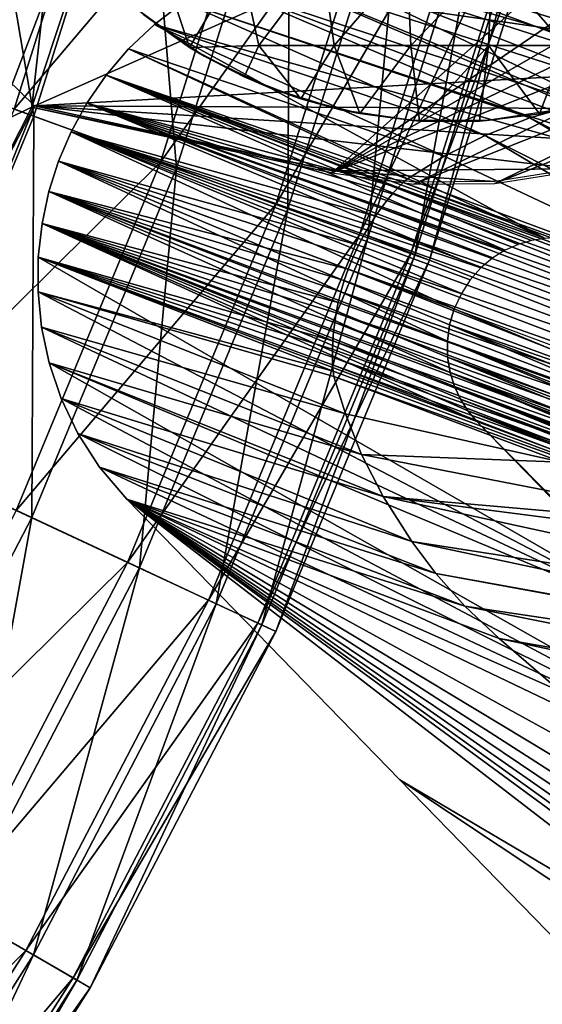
# Model space of a CAD drawing. Header units: millimetres. Extents: x -208 to -25, y 23 to 205.
# Tile 271 of 635: x -90.99 to -87.58, y 98.67 to 105.09. Entities that reach past the tile are written whole.
import ezdxf

# ---------------------------------------------------------------- set-up
doc = ezdxf.new("R2010")
doc.units = ezdxf.units.MM
doc.header["$LTSCALE"] = 65.185185
for name, color, linetype in [('130', 7, 'CONTINUOUS'), ('14', 7, 'CONTINUOUS'), ('16', 7, 'CONTINUOUS'), ('17', 7, 'CONTINUOUS'), ('222', 7, 'CONTINUOUS'), ('245', 7, 'CONTINUOUS'), ('25', 7, 'CONTINUOUS'), ('28', 7, 'CONTINUOUS'), ('283', 7, 'CONTINUOUS'), ('317', 7, 'CONTINUOUS'), ('318', 7, 'CONTINUOUS'), ('354', 7, 'CONTINUOUS'), ('438', 7, 'CONTINUOUS'), ('514', 7, 'CONTINUOUS'), ('515', 7, 'CONTINUOUS'), ('522', 7, 'CONTINUOUS'), ('73', 7, 'CONTINUOUS'), ('84', 7, 'CONTINUOUS')]:
    doc.layers.add(name, color=color, linetype=linetype)

msp = doc.modelspace()

# ---------------------------------------------------------------- linework, layer by layer
at = {"layer": '130', "linetype": 'CONTINUOUS'}
for points in [[(-86.414, 105.7557, -164.0611), (-83.8442, 103.9754, -168.76), (-88.9575, 105.5407, -160.266), (-86.414, 105.7557, -164.0611)], [(-89.2288, 105.4989, -159.8724), (-85.7234, 103.8168, -165.9852), (-89.48, 105.4251, -159.5253), (-89.2288, 105.4989, -159.8724)], [(-88.9575, 105.5407, -160.266), (-83.8442, 103.9754, -168.76), (-89.2288, 105.4989, -159.8724), (-88.9575, 105.5407, -160.266)], [(-83.8442, 103.9754, -168.76), (-85.7234, 103.8168, -165.9852), (-89.2288, 105.4989, -159.8724), (-83.8442, 103.9754, -168.76)], [(-89.48, 105.4251, -159.5253), (-85.7234, 103.8168, -165.9852), (-89.7111, 105.3243, -159.2227), (-89.48, 105.4251, -159.5253)], [(-89.7111, 105.3243, -159.2227), (-85.7234, 103.8168, -165.9852), (-89.9222, 105.2002, -158.9633), (-89.7111, 105.3243, -159.2227)], [(-89.9222, 105.2002, -158.9633), (-85.7234, 103.8168, -165.9852), (-90.1123, 105.0565, -158.747), (-89.9222, 105.2002, -158.9633)], [(-90.1123, 105.0565, -158.747), (-87.5639, 103.6617, -163.2928), (-90.2809, 104.8969, -158.5736), (-90.1123, 105.0565, -158.747)], [(-85.7234, 103.8168, -165.9852), (-87.5639, 103.6617, -163.2928), (-90.1123, 105.0565, -158.747), (-85.7234, 103.8168, -165.9852)], [(-90.2809, 104.8969, -158.5736), (-87.5639, 103.6617, -163.2928), (-90.4274, 104.7249, -158.442), (-90.2809, 104.8969, -158.5736)], [(-90.4274, 104.7249, -158.442), (-87.8243, 103.5854, -162.943), (-90.5516, 104.544, -158.3511), (-90.4274, 104.7249, -158.442)], [(-87.7404, 103.6226, -163.0489), (-87.8243, 103.5854, -162.943), (-90.4274, 104.7249, -158.442), (-87.7404, 103.6226, -163.0489)], [(-87.6537, 103.6482, -163.1653), (-87.7404, 103.6226, -163.0489), (-90.4274, 104.7249, -158.442), (-87.6537, 103.6482, -163.1653)], [(-87.5639, 103.6617, -163.2928), (-87.6537, 103.6482, -163.1653), (-90.4274, 104.7249, -158.442), (-87.5639, 103.6617, -163.2928)], [(-90.5516, 104.544, -158.3511), (-87.9823, 103.4699, -162.7686), (-90.6548, 104.356, -158.298), (-90.5516, 104.544, -158.3511)], [(-87.9046, 103.5351, -162.8497), (-87.9823, 103.4699, -162.7686), (-90.5516, 104.544, -158.3511), (-87.9046, 103.5351, -162.8497)], [(-87.8243, 103.5854, -162.943), (-87.9046, 103.5351, -162.8497), (-90.5516, 104.544, -158.3511), (-87.8243, 103.5854, -162.943)], [(-88.1573, 103.2035, -162.6536), (-90.7364, 104.1655, -158.2812), (-90.6548, 104.356, -158.298), (-88.1573, 103.2035, -162.6536)], [(-88.1103, 103.3035, -162.6683), (-88.1573, 103.2035, -162.6536), (-90.6548, 104.356, -158.298), (-88.1103, 103.3035, -162.6683)], [(-88.0526, 103.3921, -162.7059), (-88.1103, 103.3035, -162.6683), (-90.6548, 104.356, -158.298), (-88.0526, 103.3921, -162.7059)], [(-87.9823, 103.4699, -162.7686), (-88.0526, 103.3921, -162.7059), (-90.6548, 104.356, -158.298), (-87.9823, 103.4699, -162.7686)], [(-90.7996, 103.9679, -158.2981), (-90.7364, 104.1655, -158.2812), (-88.2017, 102.9922, -162.706), (-90.7996, 103.9679, -158.2981)], [(-90.7364, 104.1655, -158.2812), (-88.1573, 103.2035, -162.6536), (-88.1877, 103.0983, -162.6684), (-90.7364, 104.1655, -158.2812)], [(-90.7364, 104.1655, -158.2812), (-88.1877, 103.0983, -162.6684), (-88.2017, 102.9922, -162.706), (-90.7364, 104.1655, -158.2812)], [(-90.8447, 103.7581, -158.3512), (-90.7996, 103.9679, -158.2981), (-88.1836, 102.7871, -162.8499), (-90.8447, 103.7581, -158.3512)], [(-90.7996, 103.9679, -158.2981), (-88.2017, 102.9922, -162.706), (-88.1999, 102.8871, -162.7688), (-90.7996, 103.9679, -158.2981)], [(-90.7996, 103.9679, -158.2981), (-88.1999, 102.8871, -162.7688), (-88.1836, 102.7871, -162.8499), (-90.7996, 103.9679, -158.2981)], [(-90.8692, 103.5401, -158.4422), (-90.8447, 103.7581, -158.3512), (-88.009, 102.4686, -163.2928), (-90.8692, 103.5401, -158.4422)], [(-90.8447, 103.7581, -158.3512), (-88.1836, 102.7871, -162.8499), (-88.1553, 102.6965, -162.9431), (-90.8447, 103.7581, -158.3512)], [(-90.8447, 103.7581, -158.3512), (-88.1553, 102.6965, -162.9431), (-88.1164, 102.6134, -163.0488), (-90.8447, 103.7581, -158.3512)], [(-90.8447, 103.7581, -158.3512), (-88.1164, 102.6134, -163.0488), (-88.0671, 102.5368, -163.1652), (-90.8447, 103.7581, -158.3512)], [(-90.8447, 103.7581, -158.3512), (-88.0671, 102.5368, -163.1652), (-88.009, 102.4686, -163.2928), (-90.8447, 103.7581, -158.3512)], [(-90.8711, 103.3142, -158.5738), (-90.8692, 103.5401, -158.4422), (-86.7197, 101.1459, -165.9852), (-90.8711, 103.3142, -158.5738)], [(-90.8692, 103.5401, -158.4422), (-88.009, 102.4686, -163.2928), (-86.7197, 101.1459, -165.9852), (-90.8692, 103.5401, -158.4422)], [(-90.8483, 103.0832, -158.7472), (-90.8711, 103.3142, -158.5738), (-86.7197, 101.1459, -165.9852), (-90.8483, 103.0832, -158.7472)], [(-90.7987, 102.8502, -158.9635), (-90.8483, 103.0832, -158.7472), (-86.7197, 101.1459, -165.9852), (-90.7987, 102.8502, -158.9635)], [(-90.7204, 102.6182, -159.2229), (-90.7987, 102.8502, -158.9635), (-85.4034, 99.7953, -168.76), (-90.7204, 102.6182, -159.2229)], [(-85.4034, 99.7953, -168.76), (-90.7987, 102.8502, -158.9635), (-86.7197, 101.1459, -165.9852), (-85.4034, 99.7953, -168.76)], [(-90.6119, 102.3908, -159.5254), (-90.7204, 102.6182, -159.2229), (-85.4034, 99.7953, -168.76), (-90.6119, 102.3908, -159.5254)], [(-90.4704, 102.1705, -159.8725), (-90.6119, 102.3908, -159.5254), (-85.4034, 99.7953, -168.76), (-90.4704, 102.1705, -159.8725)], [(-90.2927, 101.9613, -160.266), (-90.4704, 102.1705, -159.8725), (-85.4034, 99.7953, -168.76), (-90.2927, 101.9613, -160.266)], [(-85.9566, 98.6248, -168.76), (-90.2927, 101.9613, -160.266), (-85.4034, 99.7953, -168.76), (-85.9566, 98.6248, -168.76)], [(-90.2927, 101.9613, -160.266), (-85.9566, 98.6248, -168.76), (-88.5115, 100.133, -164.0611), (-90.2927, 101.9613, -160.266)], [(-85.9566, 98.6248, -168.76), (-86.6798, 98.2525, -168.0037), (-88.5115, 100.133, -164.0611), (-85.9566, 98.6248, -168.76)]]:
    msp.add_3dface(points, dxfattribs=at)
at = {"layer": '14', "linetype": 'CONTINUOUS'}
for points in [[(-90.9124, 104.5159, -166.26), (-90.4233, 105.9989, -166.26), (-90.8356, 105.2021, -148.76), (-90.9124, 104.5159, -166.26)], [(-91.6624, 103.0395, -148.76), (-90.9124, 104.5159, -166.26), (-90.8356, 105.2021, -148.76), (-91.6624, 103.0395, -148.76)], [(-91.7094, 102.5236, -167.76), (-90.895, 104.5255, -167.76), (-91.6624, 103.0395, -148.76), (-91.7094, 102.5236, -167.76)], [(-90.895, 104.5255, -167.76), (-90.9124, 104.5159, -166.26), (-91.6624, 103.0395, -148.76), (-90.895, 104.5255, -167.76)]]:
    msp.add_3dface(points, dxfattribs=at)
at = {"layer": '16', "linetype": 'CONTINUOUS'}
for points in [[(-84.7464, 106.5168, -166.26), (-84.621, 107.0357, -166.26), (-88.9544, 104.0899, -166.26), (-84.7464, 106.5168, -166.26)], [(-88.9544, 104.0899, -166.26), (-84.621, 107.0357, -166.26), (-86.0941, 106.6536, -166.26), (-88.9544, 104.0899, -166.26)], [(-90.4233, 105.9989, -166.26), (-90.9124, 104.5159, -166.26), (-86.0941, 106.6536, -166.26), (-90.4233, 105.9989, -166.26)], [(-90.9124, 104.5159, -166.26), (-88.9544, 104.0899, -166.26), (-86.0941, 106.6536, -166.26), (-90.9124, 104.5159, -166.26)], [(-84.9445, 106.0258, -166.26), (-84.7464, 106.5168, -166.26), (-88.9544, 104.0899, -166.26), (-84.9445, 106.0258, -166.26)], [(-85.2149, 105.5656, -166.26), (-84.9445, 106.0258, -166.26), (-88.9544, 104.0899, -166.26), (-85.2149, 105.5656, -166.26)], [(-88.4204, 104.0155, -166.26), (-85.2149, 105.5656, -166.26), (-88.9544, 104.0899, -166.26), (-88.4204, 104.0155, -166.26)], [(-85.5469, 105.1536, -166.26), (-85.2149, 105.5656, -166.26), (-88.4204, 104.0155, -166.26), (-85.5469, 105.1536, -166.26)], [(-87.8919, 104.0194, -166.26), (-85.5469, 105.1536, -166.26), (-88.4204, 104.0155, -166.26), (-87.8919, 104.0194, -166.26)], [(-85.9392, 104.7915, -166.26), (-85.5469, 105.1536, -166.26), (-87.8919, 104.0194, -166.26), (-85.9392, 104.7915, -166.26)], [(-87.364, 104.1027, -166.26), (-85.9392, 104.7915, -166.26), (-87.8919, 104.0194, -166.26), (-87.364, 104.1027, -166.26)]]:
    msp.add_3dface(points, dxfattribs=at)
at = {"layer": '17', "linetype": 'CONTINUOUS'}
for points in [[(-90.9124, 104.5159, -166.26), (-90.895, 104.5255, -167.76), (-88.9516, 104.1027, -167.76), (-90.9124, 104.5159, -166.26)], [(-88.9544, 104.0899, -166.26), (-90.9124, 104.5159, -166.26), (-88.9516, 104.1027, -167.76), (-88.9544, 104.0899, -166.26)]]:
    msp.add_3dface(points, dxfattribs=at)
at = {"layer": '222', "linetype": 'CONTINUOUS'}
for points in [[(-88.9409, 102.7623, -60.3613), (-88.8662, 102.5173, -56.8887), (-87.4544, 102.2033, -56.1504), (-88.9409, 102.7623, -60.3613)], [(-88.8662, 102.5173, -56.8887), (-88.761, 102.2535, -53.2142), (-87.4544, 102.2033, -56.1504), (-88.8662, 102.5173, -56.8887)], [(-88.761, 102.2535, -53.2142), (-88.6203, 101.9797, -49.3176), (-86.312, 101.7769, -52.999), (-88.761, 102.2535, -53.2142)], [(-87.4544, 102.2033, -56.1504), (-88.761, 102.2535, -53.2142), (-86.312, 101.7769, -52.999), (-87.4544, 102.2033, -56.1504)], [(-88.6203, 101.9797, -49.3176), (-88.4343, 101.6868, -45.2597), (-84.3691, 101.055, -47.7426), (-88.6203, 101.9797, -49.3176)], [(-86.312, 101.7769, -52.999), (-88.6203, 101.9797, -49.3176), (-85.9252, 101.633, -51.9442), (-86.312, 101.7769, -52.999)], [(-85.9252, 101.633, -51.9442), (-88.6203, 101.9797, -49.3176), (-84.3691, 101.055, -47.7426), (-85.9252, 101.633, -51.9442)], [(-88.4343, 101.6868, -45.2597), (-88.2762, 101.4774, -42.5008), (-82.9094, 100.5118, -43.8153), (-88.4343, 101.6868, -45.2597)], [(-84.3691, 101.055, -47.7426), (-88.4343, 101.6868, -45.2597), (-82.9094, 100.5118, -43.8153), (-84.3691, 101.055, -47.7426)], [(-88.2762, 101.4774, -42.5008), (-88.0868, 101.2649, -39.6884), (-82.8283, 100.4815, -43.5966), (-88.2762, 101.4774, -42.5008)], [(-82.9094, 100.5118, -43.8153), (-88.2762, 101.4774, -42.5008), (-82.8283, 100.4815, -43.5966), (-82.9094, 100.5118, -43.8153)], [(-88.0868, 101.2649, -39.6884), (-87.863, 101.0549, -36.8206), (-81.2947, 99.9081, -39.4552), (-88.0868, 101.2649, -39.6884)], [(-82.8283, 100.4815, -43.5966), (-88.0868, 101.2649, -39.6884), (-81.2947, 99.9081, -39.4552), (-82.8283, 100.4815, -43.5966)], [(-87.863, 101.0549, -36.8206), (-87.2067, 100.4875, -29.6216), (-79.6963, 99.3108, -35.1659), (-87.863, 101.0549, -36.8206)], [(-81.2947, 99.9081, -39.4552), (-87.863, 101.0549, -36.8206), (-79.6963, 99.3108, -35.1659), (-81.2947, 99.9081, -39.4552)]]:
    msp.add_3dface(points, dxfattribs=at)
at = {"layer": '245', "linetype": 'CONTINUOUS'}
for points in [[(-88.489, 104.0257, -60.7016), (-88.5224, 103.9927, -61.0013), (-85.7173, 102.989, -53.0336), (-88.489, 104.0257, -60.7016)], [(-88.4605, 104.05, -60.3613), (-88.489, 104.0257, -60.7016), (-85.8316, 103.0747, -52.9999), (-88.4605, 104.05, -60.3613)], [(-85.8316, 103.0747, -52.9999), (-88.489, 104.0257, -60.7016), (-85.7173, 102.989, -53.0336), (-85.8316, 103.0747, -52.9999)], [(-88.5224, 103.9927, -61.0013), (-88.5587, 103.953, -61.2658), (-85.6388, 102.8955, -53.075), (-88.5224, 103.9927, -61.0013)], [(-85.7173, 102.989, -53.0336), (-88.5224, 103.9927, -61.0013), (-85.6388, 102.8955, -53.075), (-85.7173, 102.989, -53.0336)], [(-88.596, 103.9082, -61.4992), (-88.6336, 103.8592, -61.7043), (-85.578, 102.7871, -53.1119), (-88.596, 103.9082, -61.4992)], [(-88.5587, 103.953, -61.2658), (-88.596, 103.9082, -61.4992), (-85.578, 102.7871, -53.1119), (-88.5587, 103.953, -61.2658)], [(-85.6388, 102.8955, -53.075), (-88.5587, 103.953, -61.2658), (-85.578, 102.7871, -53.1119), (-85.6388, 102.8955, -53.075)], [(-88.6336, 103.8592, -61.7043), (-88.671, 103.8062, -61.8832), (-85.5359, 102.6683, -53.1434), (-88.6336, 103.8592, -61.7043)], [(-85.578, 102.7871, -53.1119), (-88.6336, 103.8592, -61.7043), (-85.5359, 102.6683, -53.1434), (-85.578, 102.7871, -53.1119)], [(-88.671, 103.8062, -61.8832), (-88.7078, 103.749, -62.0371), (-85.5359, 102.6683, -53.1434), (-88.671, 103.8062, -61.8832)], [(-88.7078, 103.749, -62.0371), (-88.7443, 103.6867, -62.166), (-85.5138, 102.5432, -53.1685), (-88.7078, 103.749, -62.0371)], [(-85.5359, 102.6683, -53.1434), (-88.7078, 103.749, -62.0371), (-85.5138, 102.5432, -53.1685), (-85.5359, 102.6683, -53.1434)], [(-88.7443, 103.6867, -62.166), (-88.7808, 103.6172, -62.2688), (-85.5126, 102.4163, -53.1862), (-88.7443, 103.6867, -62.166)], [(-85.5138, 102.5432, -53.1685), (-88.7443, 103.6867, -62.166), (-85.5126, 102.4163, -53.1862), (-85.5138, 102.5432, -53.1685)], [(-88.7808, 103.6172, -62.2688), (-88.8159, 103.5418, -62.3346), (-85.5126, 102.4163, -53.1862), (-88.7808, 103.6172, -62.2688)], [(-88.8159, 103.5418, -62.3346), (-88.8488, 103.4614, -62.3811), (-85.5336, 102.2918, -53.1956), (-88.8159, 103.5418, -62.3346)], [(-85.5126, 102.4163, -53.1862), (-88.8159, 103.5418, -62.3346), (-85.5336, 102.2918, -53.1956), (-85.5126, 102.4163, -53.1862)], [(-88.8488, 103.4614, -62.3811), (-88.8738, 103.3877, -62.3392), (-85.5775, 102.1739, -53.1956), (-88.8488, 103.4614, -62.3811)], [(-85.5336, 102.2918, -53.1956), (-88.8488, 103.4614, -62.3811), (-85.5775, 102.1739, -53.1956), (-85.5336, 102.2918, -53.1956)], [(-88.8738, 103.3877, -62.3392), (-88.8956, 103.3139, -62.2844), (-85.5775, 102.1739, -53.1956), (-88.8738, 103.3877, -62.3392)], [(-88.8956, 103.3139, -62.2844), (-88.913, 103.2429, -62.1969), (-85.6433, 102.0661, -53.1862), (-88.8956, 103.3139, -62.2844)], [(-85.5775, 102.1739, -53.1956), (-88.8956, 103.3139, -62.2844), (-85.6433, 102.0661, -53.1862), (-85.5775, 102.1739, -53.1956)], [(-88.913, 103.2429, -62.1969), (-88.9264, 103.1765, -62.086), (-85.6433, 102.0661, -53.1862), (-88.913, 103.2429, -62.1969)], [(-88.9264, 103.1765, -62.086), (-88.9364, 103.1135, -61.9538), (-85.7273, 101.971, -53.1685), (-88.9264, 103.1765, -62.086)], [(-85.6433, 102.0661, -53.1862), (-88.9264, 103.1765, -62.086), (-85.7273, 101.971, -53.1685), (-85.6433, 102.0661, -53.1862)], [(-88.9364, 103.1135, -61.9538), (-88.9437, 103.0531, -61.8007), (-85.8259, 101.891, -53.1434), (-88.9364, 103.1135, -61.9538)], [(-85.7273, 101.971, -53.1685), (-88.9364, 103.1135, -61.9538), (-85.8259, 101.891, -53.1434), (-85.7273, 101.971, -53.1685)], [(-88.9485, 102.995, -61.6262), (-88.951, 102.9394, -61.429), (-85.9355, 101.8287, -53.1119), (-88.9485, 102.995, -61.6262)], [(-88.9437, 103.0531, -61.8007), (-88.9485, 102.995, -61.6262), (-85.8259, 101.891, -53.1434), (-88.9437, 103.0531, -61.8007)], [(-85.8259, 101.891, -53.1434), (-88.9485, 102.995, -61.6262), (-85.9355, 101.8287, -53.1119), (-85.8259, 101.891, -53.1434)], [(-88.951, 102.9394, -61.429), (-88.9514, 102.8868, -61.207), (-85.9355, 101.8287, -53.1119), (-88.951, 102.9394, -61.429)], [(-88.9514, 102.8868, -61.207), (-88.9497, 102.8383, -60.9575), (-86.0525, 101.7867, -53.0749), (-88.9514, 102.8868, -61.207)], [(-85.9355, 101.8287, -53.1119), (-88.9514, 102.8868, -61.207), (-86.0525, 101.7867, -53.0749), (-85.9355, 101.8287, -53.1119)], [(-88.9497, 102.8383, -60.9575), (-88.9461, 102.7961, -60.677), (-86.1731, 101.7675, -53.0335), (-88.9497, 102.8383, -60.9575)], [(-86.0525, 101.7867, -53.0749), (-88.9497, 102.8383, -60.9575), (-86.1731, 101.7675, -53.0335), (-86.0525, 101.7867, -53.0749)], [(-88.9461, 102.7961, -60.677), (-88.9409, 102.7623, -60.3613), (-86.1731, 101.7675, -53.0335), (-88.9461, 102.7961, -60.677)], [(-88.9409, 102.7623, -60.3613), (-87.4544, 102.2033, -56.1504), (-86.1731, 101.7675, -53.0335), (-88.9409, 102.7623, -60.3613)]]:
    msp.add_3dface(points, dxfattribs=at)
at = {"layer": '25', "linetype": 'CONTINUOUS'}
for points in [[(-92.0811, 105.6846, -167.76), (-90.895, 104.5255, -167.76), (-92.8901, 103.5616, -167.76), (-92.0811, 105.6846, -167.76)], [(-90.895, 104.5255, -167.76), (-92.0811, 105.6846, -167.76), (-85.9472, 104.8018, -167.76), (-90.895, 104.5255, -167.76)], [(-85.9472, 104.8018, -167.76), (-92.0811, 105.6846, -167.76), (-85.5564, 105.1626, -167.76), (-85.9472, 104.8018, -167.76)], [(-86.3833, 104.505, -167.76), (-90.895, 104.5255, -167.76), (-85.9472, 104.8018, -167.76), (-86.3833, 104.505, -167.76)], [(-90.895, 104.5255, -167.76), (-91.7094, 102.5236, -167.76), (-92.8901, 103.5616, -167.76), (-90.895, 104.5255, -167.76)], [(-88.9516, 104.1027, -167.76), (-90.895, 104.5255, -167.76), (-87.3669, 104.1154, -167.76), (-88.9516, 104.1027, -167.76)], [(-87.3669, 104.1154, -167.76), (-90.895, 104.5255, -167.76), (-86.862, 104.273, -167.76), (-87.3669, 104.1154, -167.76)], [(-86.862, 104.273, -167.76), (-90.895, 104.5255, -167.76), (-86.3833, 104.505, -167.76), (-86.862, 104.273, -167.76)], [(-87.8929, 104.0325, -167.76), (-88.9516, 104.1027, -167.76), (-87.3669, 104.1154, -167.76), (-87.8929, 104.0325, -167.76)], [(-88.4195, 104.0286, -167.76), (-88.9516, 104.1027, -167.76), (-87.8929, 104.0325, -167.76), (-88.4195, 104.0286, -167.76)]]:
    msp.add_3dface(points, dxfattribs=at)
at = {"layer": '28', "linetype": 'CONTINUOUS'}
for points in [[(-99.3954, 103.9528, -148.76), (-90.8356, 105.2021, -148.76), (-98.5447, 105.6107, -148.76), (-99.3954, 103.9528, -148.76)], [(-91.6624, 103.0395, -148.76), (-90.8356, 105.2021, -148.76), (-99.3954, 103.9528, -148.76), (-91.6624, 103.0395, -148.76)]]:
    msp.add_3dface(points, dxfattribs=at)
at = {"layer": '283', "linetype": 'CONTINUOUS'}
for points in [[(-80.4699, 94.8614, -168.76), (-88.009, 102.4686, -163.2928), (-86.2948, 101.8291, -76.2031), (-80.4699, 94.8614, -168.76)], [(-88.009, 102.4686, -163.2928), (-80.4699, 94.8614, -168.76), (-86.7197, 101.1459, -165.9852), (-88.009, 102.4686, -163.2928)]]:
    msp.add_3dface(points, dxfattribs=at)
at = {"layer": '317', "linetype": 'CONTINUOUS'}
msp.add_3dface([(-86.414, 105.7557, -164.0611), (-88.9575, 105.5407, -160.266), (-86.5278, 104.6343, -36.8197), (-86.414, 105.7557, -164.0611)], dxfattribs=at)
at = {"layer": '318', "linetype": 'CONTINUOUS'}
for points in [[(-89.2288, 105.4989, -159.8724), (-89.48, 105.4251, -159.5253), (-86.9525, 104.6096, -40.8153), (-89.2288, 105.4989, -159.8724)], [(-88.9575, 105.5407, -160.266), (-89.2288, 105.4989, -159.8724), (-86.5278, 104.6343, -36.8197), (-88.9575, 105.5407, -160.266)], [(-86.5278, 104.6343, -36.8197), (-89.2288, 105.4989, -159.8724), (-86.9525, 104.6096, -40.8153), (-86.5278, 104.6343, -36.8197)], [(-89.48, 105.4251, -159.5253), (-89.7111, 105.3243, -159.2227), (-87.3331, 104.5407, -44.7947), (-89.48, 105.4251, -159.5253)], [(-86.9525, 104.6096, -40.8153), (-89.48, 105.4251, -159.5253), (-87.3331, 104.5407, -44.7947), (-86.9525, 104.6096, -40.8153)], [(-89.7111, 105.3243, -159.2227), (-89.9222, 105.2002, -158.9633), (-87.6629, 104.4464, -48.7728), (-89.7111, 105.3243, -159.2227)], [(-87.3331, 104.5407, -44.7947), (-89.7111, 105.3243, -159.2227), (-87.6629, 104.4464, -48.7728), (-87.3331, 104.5407, -44.7947)], [(-89.9222, 105.2002, -158.9633), (-90.1123, 105.0565, -158.747), (-87.9556, 104.3328, -52.7105), (-89.9222, 105.2002, -158.9633)], [(-87.6629, 104.4464, -48.7728), (-89.9222, 105.2002, -158.9633), (-87.9556, 104.3328, -52.7105), (-87.6629, 104.4464, -48.7728)], [(-90.1123, 105.0565, -158.747), (-90.2809, 104.8969, -158.5736), (-88.2229, 104.198, -56.569), (-90.1123, 105.0565, -158.747)], [(-87.9556, 104.3328, -52.7105), (-90.1123, 105.0565, -158.747), (-88.2229, 104.198, -56.569), (-87.9556, 104.3328, -52.7105)], [(-90.2809, 104.8969, -158.5736), (-90.4274, 104.7249, -158.442), (-88.4605, 104.05, -60.3613), (-90.2809, 104.8969, -158.5736)], [(-90.2809, 104.8969, -158.5736), (-88.4605, 104.05, -60.3613), (-88.2229, 104.198, -56.569), (-90.2809, 104.8969, -158.5736)], [(-90.4274, 104.7249, -158.442), (-90.5516, 104.544, -158.3511), (-88.5224, 103.9927, -61.0013), (-90.4274, 104.7249, -158.442)], [(-90.4274, 104.7249, -158.442), (-88.5224, 103.9927, -61.0013), (-88.489, 104.0257, -60.7016), (-90.4274, 104.7249, -158.442)], [(-90.4274, 104.7249, -158.442), (-88.489, 104.0257, -60.7016), (-88.4605, 104.05, -60.3613), (-90.4274, 104.7249, -158.442)], [(-90.5516, 104.544, -158.3511), (-90.6548, 104.356, -158.298), (-88.671, 103.8062, -61.8832), (-90.5516, 104.544, -158.3511)], [(-90.5516, 104.544, -158.3511), (-88.671, 103.8062, -61.8832), (-88.6336, 103.8592, -61.7043), (-90.5516, 104.544, -158.3511)], [(-90.5516, 104.544, -158.3511), (-88.6336, 103.8592, -61.7043), (-88.596, 103.9082, -61.4992), (-90.5516, 104.544, -158.3511)], [(-90.5516, 104.544, -158.3511), (-88.596, 103.9082, -61.4992), (-88.5587, 103.953, -61.2658), (-90.5516, 104.544, -158.3511)], [(-90.5516, 104.544, -158.3511), (-88.5587, 103.953, -61.2658), (-88.5224, 103.9927, -61.0013), (-90.5516, 104.544, -158.3511)], [(-90.6548, 104.356, -158.298), (-90.7364, 104.1655, -158.2812), (-88.7808, 103.6172, -62.2688), (-90.6548, 104.356, -158.298)], [(-90.6548, 104.356, -158.298), (-88.7808, 103.6172, -62.2688), (-88.7443, 103.6867, -62.166), (-90.6548, 104.356, -158.298)], [(-90.6548, 104.356, -158.298), (-88.7443, 103.6867, -62.166), (-88.7078, 103.749, -62.0371), (-90.6548, 104.356, -158.298)], [(-90.6548, 104.356, -158.298), (-88.7078, 103.749, -62.0371), (-88.671, 103.8062, -61.8832), (-90.6548, 104.356, -158.298)], [(-90.7364, 104.1655, -158.2812), (-88.8488, 103.4614, -62.3811), (-88.8159, 103.5418, -62.3346), (-90.7364, 104.1655, -158.2812)], [(-90.7364, 104.1655, -158.2812), (-88.8159, 103.5418, -62.3346), (-88.7808, 103.6172, -62.2688), (-90.7364, 104.1655, -158.2812)]]:
    msp.add_3dface(points, dxfattribs=at)
at = {"layer": '354', "linetype": 'CONTINUOUS'}
for points in [[(-87.863, 101.0549, -36.8206), (-90.2927, 101.9613, -160.266), (-87.2067, 100.4875, -29.6216), (-87.863, 101.0549, -36.8206)], [(-90.2927, 101.9613, -160.266), (-88.5115, 100.133, -164.0611), (-81.0553, 95.1811, 38.8825), (-90.2927, 101.9613, -160.266)], [(-90.2927, 101.9613, -160.266), (-81.0553, 95.1811, 38.8825), (-82.1207, 96.0993, 26.9537), (-90.2927, 101.9613, -160.266)], [(-90.2927, 101.9613, -160.266), (-82.1207, 96.0993, 26.9537), (-83.12, 96.9608, 15.78), (-90.2927, 101.9613, -160.266)], [(-90.2927, 101.9613, -160.266), (-83.12, 96.9608, 15.78), (-84.0535, 97.7657, 5.3583), (-90.2927, 101.9613, -160.266)], [(-90.2927, 101.9613, -160.266), (-84.0535, 97.7657, 5.3583), (-84.9263, 98.5185, -4.3663), (-90.2927, 101.9613, -160.266)], [(-90.2927, 101.9613, -160.266), (-84.9263, 98.5185, -4.3663), (-85.7408, 99.2214, -13.4178), (-90.2927, 101.9613, -160.266)], [(-90.2927, 101.9613, -160.266), (-85.7408, 99.2214, -13.4178), (-86.4994, 99.8763, -21.8216), (-90.2927, 101.9613, -160.266)], [(-90.2927, 101.9613, -160.266), (-86.4994, 99.8763, -21.8216), (-87.2067, 100.4875, -29.6216), (-90.2927, 101.9613, -160.266)], [(-88.5115, 100.133, -164.0611), (-86.6798, 98.2525, -168.0037), (-81.0553, 95.1811, 38.8825), (-88.5115, 100.133, -164.0611)]]:
    msp.add_3dface(points, dxfattribs=at)
at = {"layer": '438', "linetype": 'CONTINUOUS'}
for points in [[(-82.4294, 101.8006, -43.8218), (-87.3331, 104.5407, -44.7947), (-87.6629, 104.4464, -48.7728), (-82.4294, 101.8006, -43.8218)], [(-84.4105, 102.5422, -49.1491), (-87.6629, 104.4464, -48.7728), (-87.9556, 104.3328, -52.7105), (-84.4105, 102.5422, -49.1491)], [(-84.4105, 102.5422, -49.1491), (-82.4294, 101.8006, -43.8218), (-87.6629, 104.4464, -48.7728), (-84.4105, 102.5422, -49.1491)], [(-85.8316, 103.0747, -52.9999), (-87.9556, 104.3328, -52.7105), (-88.2229, 104.198, -56.569), (-85.8316, 103.0747, -52.9999)], [(-85.8316, 103.0747, -52.9999), (-84.4105, 102.5422, -49.1491), (-87.9556, 104.3328, -52.7105), (-85.8316, 103.0747, -52.9999)], [(-88.4605, 104.05, -60.3613), (-85.8316, 103.0747, -52.9999), (-88.2229, 104.198, -56.569), (-88.4605, 104.05, -60.3613)]]:
    msp.add_3dface(points, dxfattribs=at)
at = {"layer": '514', "linetype": 'CONTINUOUS'}
for points in [[(-89.8823, 104.9068, -168.46), (-90.1817, 105.1187, -167.76), (-90.2209, 105.1505, -168.46), (-89.8823, 104.9068, -168.46)], [(-89.7868, 104.8494, -167.76), (-90.1817, 105.1187, -167.76), (-89.8823, 104.9068, -168.46), (-89.7868, 104.8494, -167.76)], [(-89.5272, 104.7149, -168.46), (-89.7868, 104.8494, -167.76), (-89.8823, 104.9068, -168.46), (-89.5272, 104.7149, -168.46)], [(-89.3559, 104.6418, -167.76), (-89.7868, 104.8494, -167.76), (-89.5272, 104.7149, -168.46), (-89.3559, 104.6418, -167.76)], [(-89.1562, 104.571, -168.46), (-89.3559, 104.6418, -167.76), (-89.5272, 104.7149, -168.46), (-89.1562, 104.571, -168.46)], [(-88.8981, 104.5006, -167.76), (-89.3559, 104.6418, -167.76), (-89.1562, 104.571, -168.46), (-88.8981, 104.5006, -167.76)], [(-88.7734, 104.4747, -168.46), (-88.8981, 104.5006, -167.76), (-89.1562, 104.571, -168.46), (-88.7734, 104.4747, -168.46)], [(-87.2172, 104.5707, -168.46), (-87.4736, 104.5009, -167.76), (-87.6008, 104.4745, -168.46), (-87.2172, 104.5707, -168.46)], [(-88.4246, 104.4293, -167.76), (-88.8981, 104.5006, -167.76), (-88.7734, 104.4747, -168.46), (-88.4246, 104.4293, -167.76)], [(-88.3835, 104.4265, -168.46), (-88.4246, 104.4293, -167.76), (-88.7734, 104.4747, -168.46), (-88.3835, 104.4265, -168.46)], [(-87.6008, 104.4745, -168.46), (-87.9463, 104.4295, -167.76), (-87.9912, 104.4264, -168.46), (-87.6008, 104.4745, -168.46)], [(-87.4736, 104.5009, -167.76), (-87.9463, 104.4295, -167.76), (-87.6008, 104.4745, -168.46), (-87.4736, 104.5009, -167.76)], [(-87.9463, 104.4295, -167.76), (-88.4246, 104.4293, -167.76), (-87.9912, 104.4264, -168.46), (-87.9463, 104.4295, -167.76)], [(-87.9912, 104.4264, -168.46), (-88.4246, 104.4293, -167.76), (-88.3835, 104.4265, -168.46), (-87.9912, 104.4264, -168.46)]]:
    msp.add_3dface(points, dxfattribs=at)
at = {"layer": '515', "linetype": 'CONTINUOUS'}
for points in [[(-89.8823, 104.9068, -168.46), (-90.2209, 105.1505, -168.46), (-90.0692, 105.4701, -168.7323), (-89.8823, 104.9068, -168.46)], [(-89.8823, 104.9068, -168.46), (-90.0692, 105.4701, -168.7323), (-89.5535, 105.4701, -168.9396), (-89.8823, 104.9068, -168.46)], [(-89.8823, 104.9068, -168.46), (-89.5535, 105.4701, -168.9396), (-89.4303, 104.9199, -168.6461), (-89.8823, 104.9068, -168.46)], [(-89.5535, 105.4701, -168.9396), (-89.0156, 105.4701, -169.0797), (-89.4303, 104.9199, -168.6461), (-89.5535, 105.4701, -168.9396)], [(-89.4303, 104.9199, -168.6461), (-89.0156, 105.4701, -169.0797), (-88.9406, 104.9199, -168.7711), (-89.4303, 104.9199, -168.6461)], [(-89.0156, 105.4701, -169.0797), (-88.4642, 105.4701, -169.1503), (-88.9406, 104.9199, -168.7711), (-89.0156, 105.4701, -169.0797)], [(-88.9406, 104.9199, -168.7711), (-88.4642, 105.4701, -169.1503), (-88.4391, 104.9199, -168.8341), (-88.9406, 104.9199, -168.7711)], [(-88.4642, 105.4701, -169.1503), (-87.9084, 105.4701, -169.1503), (-88.4391, 104.9199, -168.8341), (-88.4642, 105.4701, -169.1503)], [(-88.4391, 104.9199, -168.8341), (-87.9084, 105.4701, -169.1503), (-87.9336, 104.9199, -168.8341), (-88.4391, 104.9199, -168.8341)], [(-87.9336, 104.9199, -168.8341), (-87.9084, 105.4701, -169.1503), (-87.4321, 104.9199, -168.7711), (-87.9336, 104.9199, -168.8341)], [(-87.9084, 105.4701, -169.1503), (-87.3571, 105.4701, -169.0797), (-87.4321, 104.9199, -168.7711), (-87.9084, 105.4701, -169.1503)], [(-89.5272, 104.7149, -168.46), (-89.8823, 104.9068, -168.46), (-89.4303, 104.9199, -168.6461), (-89.5272, 104.7149, -168.46)], [(-89.1562, 104.571, -168.46), (-89.5272, 104.7149, -168.46), (-89.4303, 104.9199, -168.6461), (-89.1562, 104.571, -168.46)], [(-89.1562, 104.571, -168.46), (-89.4303, 104.9199, -168.6461), (-88.9406, 104.9199, -168.7711), (-89.1562, 104.571, -168.46)], [(-88.7734, 104.4747, -168.46), (-89.1562, 104.571, -168.46), (-88.9406, 104.9199, -168.7711), (-88.7734, 104.4747, -168.46)], [(-88.7734, 104.4747, -168.46), (-88.9406, 104.9199, -168.7711), (-88.4391, 104.9199, -168.8341), (-88.7734, 104.4747, -168.46)], [(-88.3835, 104.4265, -168.46), (-88.7734, 104.4747, -168.46), (-88.4391, 104.9199, -168.8341), (-88.3835, 104.4265, -168.46)], [(-88.3835, 104.4265, -168.46), (-88.4391, 104.9199, -168.8341), (-87.9336, 104.9199, -168.8341), (-88.3835, 104.4265, -168.46)], [(-87.9912, 104.4264, -168.46), (-88.3835, 104.4265, -168.46), (-87.9336, 104.9199, -168.8341), (-87.9912, 104.4264, -168.46)], [(-87.6008, 104.4745, -168.46), (-87.9912, 104.4264, -168.46), (-87.9336, 104.9199, -168.8341), (-87.6008, 104.4745, -168.46)], [(-87.6008, 104.4745, -168.46), (-87.9336, 104.9199, -168.8341), (-87.4321, 104.9199, -168.7711), (-87.6008, 104.4745, -168.46)], [(-87.2172, 104.5707, -168.46), (-87.6008, 104.4745, -168.46), (-87.4321, 104.9199, -168.7711), (-87.2172, 104.5707, -168.46)]]:
    msp.add_3dface(points, dxfattribs=at)
at = {"layer": '522', "linetype": 'CONTINUOUS'}
for points in [[(-91.4945, 107.0783, 63.2777), (-92.1743, 104.9224, 63.2777), (-90.315, 106.7623, 60.9996), (-91.4945, 107.0783, 63.2777)], [(-91.3374, 107.0362, 33.6882), (-90.8976, 104.4577, 35.9796), (-92.0214, 104.8668, 33.6882), (-91.3374, 107.0362, 33.6882)], [(-90.1822, 106.7267, 35.9796), (-90.8976, 104.4577, 35.9796), (-91.3374, 107.0362, 33.6882), (-90.1822, 106.7267, 35.9796)], [(-90.315, 106.7623, 60.9996), (-92.1743, 104.9224, 63.2777), (-91.0268, 104.5047, 60.9996), (-90.315, 106.7623, 60.9996)], [(-90.315, 106.7623, 60.9996), (-91.0268, 104.5047, 60.9996), (-89.3346, 106.4995, 58.6226), (-90.315, 106.7623, 60.9996)], [(-90.1822, 106.7267, 35.9796), (-89.9683, 104.1195, 38.3676), (-90.8976, 104.4577, 35.9796), (-90.1822, 106.7267, 35.9796)], [(-89.227, 106.4707, 38.3676), (-89.9683, 104.1195, 38.3676), (-90.1822, 106.7267, 35.9796), (-89.227, 106.4707, 38.3676)], [(-89.3346, 106.4995, 58.6226), (-91.0268, 104.5047, 60.9996), (-90.073, 104.1576, 58.6226), (-89.3346, 106.4995, 58.6226)], [(-89.3346, 106.4995, 58.6226), (-90.073, 104.1576, 58.6226), (-88.5608, 106.2922, 56.1652), (-89.3346, 106.4995, 58.6226)], [(-89.227, 106.4707, 38.3676), (-89.241, 103.8548, 40.8337), (-89.9683, 104.1195, 38.3676), (-89.227, 106.4707, 38.3676)], [(-88.4794, 106.2704, 40.8337), (-89.241, 103.8548, 40.8337), (-89.227, 106.4707, 38.3676), (-88.4794, 106.2704, 40.8337)], [(-88.5608, 106.2922, 56.1652), (-90.073, 104.1576, 58.6226), (-89.3202, 103.8836, 56.1652), (-88.5608, 106.2922, 56.1652)], [(-88.5608, 106.2922, 56.1652), (-89.3202, 103.8836, 56.1652), (-87.9997, 106.1419, 53.6466), (-88.5608, 106.2922, 56.1652)], [(-88.4794, 106.2704, 40.8337), (-88.7212, 103.6656, 43.3585), (-89.241, 103.8548, 40.8337), (-88.4794, 106.2704, 40.8337)], [(-87.9451, 106.1272, 43.3585), (-88.7212, 103.6656, 43.3585), (-88.4794, 106.2704, 40.8337), (-87.9451, 106.1272, 43.3585)], [(-87.9997, 106.1419, 53.6466), (-89.3202, 103.8836, 56.1652), (-88.7744, 103.6849, 53.6466), (-87.9997, 106.1419, 53.6466)], [(-87.9997, 106.1419, 53.6466), (-88.7744, 103.6849, 53.6466), (-87.6558, 106.0497, 51.0866), (-87.9997, 106.1419, 53.6466)], [(-87.9451, 106.1272, 43.3585), (-88.4131, 103.5534, 45.9223), (-88.7212, 103.6656, 43.3585), (-87.9451, 106.1272, 43.3585)], [(-87.6284, 106.0424, 45.9223), (-88.4131, 103.5534, 45.9223), (-87.9451, 106.1272, 43.3585), (-87.6284, 106.0424, 45.9223)], [(-87.6558, 106.0497, 51.0866), (-88.7744, 103.6849, 53.6466), (-88.4398, 103.5632, 51.0866), (-87.6558, 106.0497, 51.0866)], [(-87.6558, 106.0497, 51.0866), (-88.4398, 103.5632, 51.0866), (-87.5317, 106.0165, 48.5051), (-87.6558, 106.0497, 51.0866)], [(-87.5317, 106.0165, 48.5051), (-88.4398, 103.5632, 51.0866), (-88.3191, 103.5192, 48.5051), (-87.5317, 106.0165, 48.5051)], [(-87.6284, 106.0424, 45.9223), (-88.3191, 103.5192, 48.5051), (-88.4131, 103.5534, 45.9223), (-87.6284, 106.0424, 45.9223)], [(-87.5317, 106.0165, 48.5051), (-88.3191, 103.5192, 48.5051), (-87.6284, 106.0424, 45.9223), (-87.5317, 106.0165, 48.5051)], [(-90.8976, 104.4577, 35.9796), (-91.808, 102.2597, 35.9796), (-92.0214, 104.8668, 33.6882), (-90.8976, 104.4577, 35.9796)], [(-91.0268, 104.5047, 60.9996), (-91.9327, 102.3179, 60.9996), (-90.073, 104.1576, 58.6226), (-91.0268, 104.5047, 60.9996)], [(-90.8976, 104.4577, 35.9796), (-90.9118, 101.8418, 38.3676), (-91.808, 102.2597, 35.9796), (-90.8976, 104.4577, 35.9796)], [(-89.9683, 104.1195, 38.3676), (-90.9118, 101.8418, 38.3676), (-90.8976, 104.4577, 35.9796), (-89.9683, 104.1195, 38.3676)], [(-90.073, 104.1576, 58.6226), (-91.9327, 102.3179, 60.9996), (-91.0127, 101.8889, 58.6226), (-90.073, 104.1576, 58.6226)], [(-90.073, 104.1576, 58.6226), (-91.0127, 101.8889, 58.6226), (-89.3202, 103.8836, 56.1652), (-90.073, 104.1576, 58.6226)], [(-89.9683, 104.1195, 38.3676), (-90.2103, 101.5147, 40.8337), (-90.9118, 101.8418, 38.3676), (-89.9683, 104.1195, 38.3676)], [(-89.241, 103.8548, 40.8337), (-90.2103, 101.5147, 40.8337), (-89.9683, 104.1195, 38.3676), (-89.241, 103.8548, 40.8337)], [(-89.3202, 103.8836, 56.1652), (-91.0127, 101.8889, 58.6226), (-90.2867, 101.5503, 56.1652), (-89.3202, 103.8836, 56.1652)], [(-89.3202, 103.8836, 56.1652), (-90.2867, 101.5503, 56.1652), (-88.7744, 103.6849, 53.6466), (-89.3202, 103.8836, 56.1652)], [(-89.241, 103.8548, 40.8337), (-89.709, 101.281, 43.3585), (-90.2103, 101.5147, 40.8337), (-89.241, 103.8548, 40.8337)], [(-88.7212, 103.6656, 43.3585), (-89.709, 101.281, 43.3585), (-89.241, 103.8548, 40.8337), (-88.7212, 103.6656, 43.3585)], [(-88.7744, 103.6849, 53.6466), (-90.2867, 101.5503, 56.1652), (-89.7602, 101.3049, 53.6466), (-88.7744, 103.6849, 53.6466)], [(-88.7744, 103.6849, 53.6466), (-89.7602, 101.3049, 53.6466), (-88.4398, 103.5632, 51.0866), (-88.7744, 103.6849, 53.6466)], [(-88.7212, 103.6656, 43.3585), (-89.4118, 101.1424, 45.9223), (-89.709, 101.281, 43.3585), (-88.7212, 103.6656, 43.3585)], [(-88.4131, 103.5534, 45.9223), (-89.4118, 101.1424, 45.9223), (-88.7212, 103.6656, 43.3585), (-88.4131, 103.5534, 45.9223)], [(-88.4398, 103.5632, 51.0866), (-89.7602, 101.3049, 53.6466), (-89.4375, 101.1544, 51.0866), (-88.4398, 103.5632, 51.0866)], [(-88.4398, 103.5632, 51.0866), (-89.4375, 101.1544, 51.0866), (-88.3191, 103.5192, 48.5051), (-88.4398, 103.5632, 51.0866)], [(-88.3191, 103.5192, 48.5051), (-89.4375, 101.1544, 51.0866), (-89.3211, 101.1001, 48.5051), (-88.3191, 103.5192, 48.5051)], [(-88.4131, 103.5534, 45.9223), (-89.3211, 101.1001, 48.5051), (-89.4118, 101.1424, 45.9223), (-88.4131, 103.5534, 45.9223)], [(-88.3191, 103.5192, 48.5051), (-89.3211, 101.1001, 48.5051), (-88.4131, 103.5534, 45.9223), (-88.3191, 103.5192, 48.5051)], [(-90.9118, 101.8418, 38.3676), (-92.0501, 99.655, 38.3676), (-91.808, 102.2597, 35.9796), (-90.9118, 101.8418, 38.3676)], [(-91.0127, 101.8889, 58.6226), (-92.1466, 99.7107, 58.6226), (-90.2867, 101.5503, 56.1652), (-91.0127, 101.8889, 58.6226)], [(-90.9118, 101.8418, 38.3676), (-91.3798, 99.268, 40.8337), (-92.0501, 99.655, 38.3676), (-90.9118, 101.8418, 38.3676)], [(-90.2103, 101.5147, 40.8337), (-91.3798, 99.268, 40.8337), (-90.9118, 101.8418, 38.3676), (-90.2103, 101.5147, 40.8337)], [(-90.2867, 101.5503, 56.1652), (-92.1466, 99.7107, 58.6226), (-91.4528, 99.3102, 56.1652), (-90.2867, 101.5503, 56.1652)], [(-90.2867, 101.5503, 56.1652), (-91.4528, 99.3102, 56.1652), (-89.7602, 101.3049, 53.6466), (-90.2867, 101.5503, 56.1652)], [(-90.2103, 101.5147, 40.8337), (-90.9008, 98.9915, 43.3585), (-91.3798, 99.268, 40.8337), (-90.2103, 101.5147, 40.8337)], [(-89.709, 101.281, 43.3585), (-90.9008, 98.9915, 43.3585), (-90.2103, 101.5147, 40.8337), (-89.709, 101.281, 43.3585)], [(-89.7602, 101.3049, 53.6466), (-91.4528, 99.3102, 56.1652), (-90.9498, 99.0198, 53.6466), (-89.7602, 101.3049, 53.6466)], [(-89.7602, 101.3049, 53.6466), (-90.9498, 99.0198, 53.6466), (-89.4375, 101.1544, 51.0866), (-89.7602, 101.3049, 53.6466)], [(-89.709, 101.281, 43.3585), (-90.6169, 98.8275, 45.9223), (-90.9008, 98.9915, 43.3585), (-89.709, 101.281, 43.3585)], [(-89.4118, 101.1424, 45.9223), (-90.6169, 98.8275, 45.9223), (-89.709, 101.281, 43.3585), (-89.4118, 101.1424, 45.9223)], [(-89.4375, 101.1544, 51.0866), (-90.9498, 99.0198, 53.6466), (-90.6414, 98.8417, 51.0866), (-89.4375, 101.1544, 51.0866)], [(-89.4375, 101.1544, 51.0866), (-90.6414, 98.8417, 51.0866), (-89.3211, 101.1001, 48.5051), (-89.4375, 101.1544, 51.0866)], [(-89.4118, 101.1424, 45.9223), (-90.5302, 98.7775, 48.5051), (-90.6169, 98.8275, 45.9223), (-89.4118, 101.1424, 45.9223)], [(-89.3211, 101.1001, 48.5051), (-90.5302, 98.7775, 48.5051), (-89.4118, 101.1424, 45.9223), (-89.3211, 101.1001, 48.5051)], [(-89.3211, 101.1001, 48.5051), (-90.6414, 98.8417, 51.0866), (-90.5302, 98.7775, 48.5051), (-89.3211, 101.1001, 48.5051)], [(-91.4528, 99.3102, 56.1652), (-92.8098, 97.1802, 56.1652), (-90.9498, 99.0198, 53.6466), (-91.4528, 99.3102, 56.1652)], [(-90.9008, 98.9915, 43.3585), (-92.2876, 96.8146, 43.3585), (-91.3798, 99.268, 40.8337), (-90.9008, 98.9915, 43.3585)], [(-90.9498, 99.0198, 53.6466), (-92.8098, 97.1802, 56.1652), (-92.334, 96.847, 53.6466), (-90.9498, 99.0198, 53.6466)], [(-90.9498, 99.0198, 53.6466), (-92.334, 96.847, 53.6466), (-90.6414, 98.8417, 51.0866), (-90.9498, 99.0198, 53.6466)], [(-90.9008, 98.9915, 43.3585), (-92.019, 96.6265, 45.9223), (-92.2876, 96.8146, 43.3585), (-90.9008, 98.9915, 43.3585)], [(-90.6169, 98.8275, 45.9223), (-92.019, 96.6265, 45.9223), (-90.9008, 98.9915, 43.3585), (-90.6169, 98.8275, 45.9223)], [(-90.6414, 98.8417, 51.0866), (-92.334, 96.847, 53.6466), (-92.0423, 96.6428, 51.0866), (-90.6414, 98.8417, 51.0866)], [(-90.6414, 98.8417, 51.0866), (-92.0423, 96.6428, 51.0866), (-90.5302, 98.7775, 48.5051), (-90.6414, 98.8417, 51.0866)], [(-90.6169, 98.8275, 45.9223), (-91.9371, 96.5691, 48.5051), (-92.019, 96.6265, 45.9223), (-90.6169, 98.8275, 45.9223)], [(-90.5302, 98.7775, 48.5051), (-91.9371, 96.5691, 48.5051), (-90.6169, 98.8275, 45.9223), (-90.5302, 98.7775, 48.5051)], [(-90.5302, 98.7775, 48.5051), (-92.0423, 96.6428, 51.0866), (-91.9371, 96.5691, 48.5051), (-90.5302, 98.7775, 48.5051)]]:
    msp.add_3dface(points, dxfattribs=at)
at = {"layer": '73', "linetype": 'CONTINUOUS'}
for points in [[(-90.7996, 103.9679, -158.2981), (-88.8488, 103.4614, -62.3811), (-90.7364, 104.1655, -158.2812), (-90.7996, 103.9679, -158.2981)], [(-90.8447, 103.7581, -158.3512), (-88.913, 103.2429, -62.1969), (-90.7996, 103.9679, -158.2981), (-90.8447, 103.7581, -158.3512)], [(-88.8738, 103.3877, -62.3392), (-88.8488, 103.4614, -62.3811), (-90.7996, 103.9679, -158.2981), (-88.8738, 103.3877, -62.3392)], [(-88.8956, 103.3139, -62.2844), (-88.8738, 103.3877, -62.3392), (-90.7996, 103.9679, -158.2981), (-88.8956, 103.3139, -62.2844)], [(-88.913, 103.2429, -62.1969), (-88.8956, 103.3139, -62.2844), (-90.7996, 103.9679, -158.2981), (-88.913, 103.2429, -62.1969)], [(-90.8692, 103.5401, -158.4422), (-88.9485, 102.995, -61.6262), (-90.8447, 103.7581, -158.3512), (-90.8692, 103.5401, -158.4422)], [(-88.9264, 103.1765, -62.086), (-88.913, 103.2429, -62.1969), (-90.8447, 103.7581, -158.3512), (-88.9264, 103.1765, -62.086)], [(-88.9364, 103.1135, -61.9538), (-88.9264, 103.1765, -62.086), (-90.8447, 103.7581, -158.3512), (-88.9364, 103.1135, -61.9538)], [(-88.9437, 103.0531, -61.8007), (-88.9364, 103.1135, -61.9538), (-90.8447, 103.7581, -158.3512), (-88.9437, 103.0531, -61.8007)], [(-88.9485, 102.995, -61.6262), (-88.9437, 103.0531, -61.8007), (-90.8447, 103.7581, -158.3512), (-88.9485, 102.995, -61.6262)], [(-90.8711, 103.3142, -158.5738), (-88.9461, 102.7961, -60.677), (-90.8692, 103.5401, -158.4422), (-90.8711, 103.3142, -158.5738)], [(-88.951, 102.9394, -61.429), (-88.9485, 102.995, -61.6262), (-90.8692, 103.5401, -158.4422), (-88.951, 102.9394, -61.429)], [(-88.9514, 102.8868, -61.207), (-88.951, 102.9394, -61.429), (-90.8692, 103.5401, -158.4422), (-88.9514, 102.8868, -61.207)], [(-88.9497, 102.8383, -60.9575), (-88.9514, 102.8868, -61.207), (-90.8692, 103.5401, -158.4422), (-88.9497, 102.8383, -60.9575)], [(-88.9461, 102.7961, -60.677), (-88.9497, 102.8383, -60.9575), (-90.8692, 103.5401, -158.4422), (-88.9461, 102.7961, -60.677)], [(-88.9409, 102.7623, -60.3613), (-88.9461, 102.7961, -60.677), (-90.8711, 103.3142, -158.5738), (-88.9409, 102.7623, -60.3613)], [(-88.8662, 102.5173, -56.8887), (-88.9409, 102.7623, -60.3613), (-90.8711, 103.3142, -158.5738), (-88.8662, 102.5173, -56.8887)], [(-90.8483, 103.0832, -158.7472), (-88.8662, 102.5173, -56.8887), (-90.8711, 103.3142, -158.5738), (-90.8483, 103.0832, -158.7472)], [(-88.761, 102.2535, -53.2142), (-88.8662, 102.5173, -56.8887), (-90.8483, 103.0832, -158.7472), (-88.761, 102.2535, -53.2142)], [(-90.7987, 102.8502, -158.9635), (-88.761, 102.2535, -53.2142), (-90.8483, 103.0832, -158.7472), (-90.7987, 102.8502, -158.9635)], [(-88.6203, 101.9797, -49.3176), (-88.761, 102.2535, -53.2142), (-90.7987, 102.8502, -158.9635), (-88.6203, 101.9797, -49.3176)], [(-90.7204, 102.6182, -159.2229), (-88.6203, 101.9797, -49.3176), (-90.7987, 102.8502, -158.9635), (-90.7204, 102.6182, -159.2229)], [(-88.4343, 101.6868, -45.2597), (-88.6203, 101.9797, -49.3176), (-90.7204, 102.6182, -159.2229), (-88.4343, 101.6868, -45.2597)], [(-90.6119, 102.3908, -159.5254), (-88.4343, 101.6868, -45.2597), (-90.7204, 102.6182, -159.2229), (-90.6119, 102.3908, -159.5254)], [(-88.2762, 101.4774, -42.5008), (-88.4343, 101.6868, -45.2597), (-90.6119, 102.3908, -159.5254), (-88.2762, 101.4774, -42.5008)], [(-90.4704, 102.1705, -159.8725), (-88.2762, 101.4774, -42.5008), (-90.6119, 102.3908, -159.5254), (-90.4704, 102.1705, -159.8725)], [(-88.0868, 101.2649, -39.6884), (-88.2762, 101.4774, -42.5008), (-90.4704, 102.1705, -159.8725), (-88.0868, 101.2649, -39.6884)], [(-90.2927, 101.9613, -160.266), (-88.0868, 101.2649, -39.6884), (-90.4704, 102.1705, -159.8725), (-90.2927, 101.9613, -160.266)], [(-87.863, 101.0549, -36.8206), (-88.0868, 101.2649, -39.6884), (-90.2927, 101.9613, -160.266), (-87.863, 101.0549, -36.8206)]]:
    msp.add_3dface(points, dxfattribs=at)
at = {"layer": '84', "linetype": 'CONTINUOUS'}
for points in [[(-88.1877, 103.0983, -162.6684), (-88.1573, 103.2035, -162.6536), (-86.5216, 102.5226, -78.5231), (-88.1877, 103.0983, -162.6684)], [(-86.5216, 102.5226, -78.5231), (-88.1573, 103.2035, -162.6536), (-86.5021, 102.586, -78.5596), (-86.5216, 102.5226, -78.5231)], [(-88.2017, 102.9922, -162.706), (-88.1877, 103.0983, -162.6684), (-86.5401, 102.4031, -78.3897), (-88.2017, 102.9922, -162.706)], [(-86.5401, 102.4031, -78.3897), (-88.1877, 103.0983, -162.6684), (-86.534, 102.4618, -78.4705), (-86.5401, 102.4031, -78.3897)], [(-86.534, 102.4618, -78.4705), (-88.1877, 103.0983, -162.6684), (-86.5216, 102.5226, -78.5231), (-86.534, 102.4618, -78.4705)], [(-88.1999, 102.8871, -162.7688), (-88.2017, 102.9922, -162.706), (-86.5374, 102.2965, -78.1755), (-88.1999, 102.8871, -162.7688)], [(-86.5374, 102.2965, -78.1755), (-88.2017, 102.9922, -162.706), (-86.5403, 102.3324, -78.2569), (-86.5374, 102.2965, -78.1755)], [(-86.5403, 102.3324, -78.2569), (-88.2017, 102.9922, -162.706), (-86.5401, 102.4031, -78.3897), (-86.5403, 102.3324, -78.2569)], [(-88.1836, 102.7871, -162.8499), (-88.1999, 102.8871, -162.7688), (-86.5185, 102.1944, -77.8922), (-88.1836, 102.7871, -162.8499)], [(-86.5185, 102.1944, -77.8922), (-88.1999, 102.8871, -162.7688), (-86.53, 102.2453, -78.0427), (-86.5185, 102.1944, -77.8922)], [(-86.53, 102.2453, -78.0427), (-88.1999, 102.8871, -162.7688), (-86.5374, 102.2965, -78.1755), (-86.53, 102.2453, -78.0427)], [(-88.1553, 102.6965, -162.9431), (-88.1836, 102.7871, -162.8499), (-86.4737, 102.0717, -77.4498), (-88.1553, 102.6965, -162.9431)], [(-86.4737, 102.0717, -77.4498), (-88.1836, 102.7871, -162.8499), (-86.4831, 102.0926, -77.5334), (-86.4737, 102.0717, -77.4498)], [(-86.4831, 102.0926, -77.5334), (-88.1836, 102.7871, -162.8499), (-86.503, 102.1436, -77.723), (-86.4831, 102.0926, -77.5334)], [(-86.503, 102.1436, -77.723), (-88.1836, 102.7871, -162.8499), (-86.5185, 102.1944, -77.8922), (-86.503, 102.1436, -77.723)], [(-88.1164, 102.6134, -163.0488), (-88.1553, 102.6965, -162.9431), (-86.4285, 101.9894, -77.0848), (-88.1164, 102.6134, -163.0488)], [(-86.4285, 101.9894, -77.0848), (-88.1553, 102.6965, -162.9431), (-86.4585, 102.0412, -77.3214), (-86.4285, 101.9894, -77.0848)], [(-86.4585, 102.0412, -77.3214), (-88.1553, 102.6965, -162.9431), (-86.4737, 102.0717, -77.4498), (-86.4585, 102.0412, -77.3214)], [(-88.0671, 102.5368, -163.1652), (-88.1164, 102.6134, -163.0488), (-86.3925, 101.9374, -76.8212), (-88.0671, 102.5368, -163.1652)], [(-86.3925, 101.9374, -76.8212), (-88.1164, 102.6134, -163.0488), (-86.4004, 101.9481, -76.8778), (-86.3925, 101.9374, -76.8212)], [(-86.4004, 101.9481, -76.8778), (-88.1164, 102.6134, -163.0488), (-86.4285, 101.9894, -77.0848), (-86.4004, 101.9481, -76.8778)], [(-88.009, 102.4686, -163.2928), (-88.0671, 102.5368, -163.1652), (-86.2948, 101.8291, -76.2031), (-88.009, 102.4686, -163.2928)], [(-86.2948, 101.8291, -76.2031), (-88.0671, 102.5368, -163.1652), (-86.3502, 101.8859, -76.5278), (-86.2948, 101.8291, -76.2031)], [(-86.3502, 101.8859, -76.5278), (-88.0671, 102.5368, -163.1652), (-86.3925, 101.9374, -76.8212), (-86.3502, 101.8859, -76.5278)]]:
    msp.add_3dface(points, dxfattribs=at)

doc.saveas('drawing.dxf')
